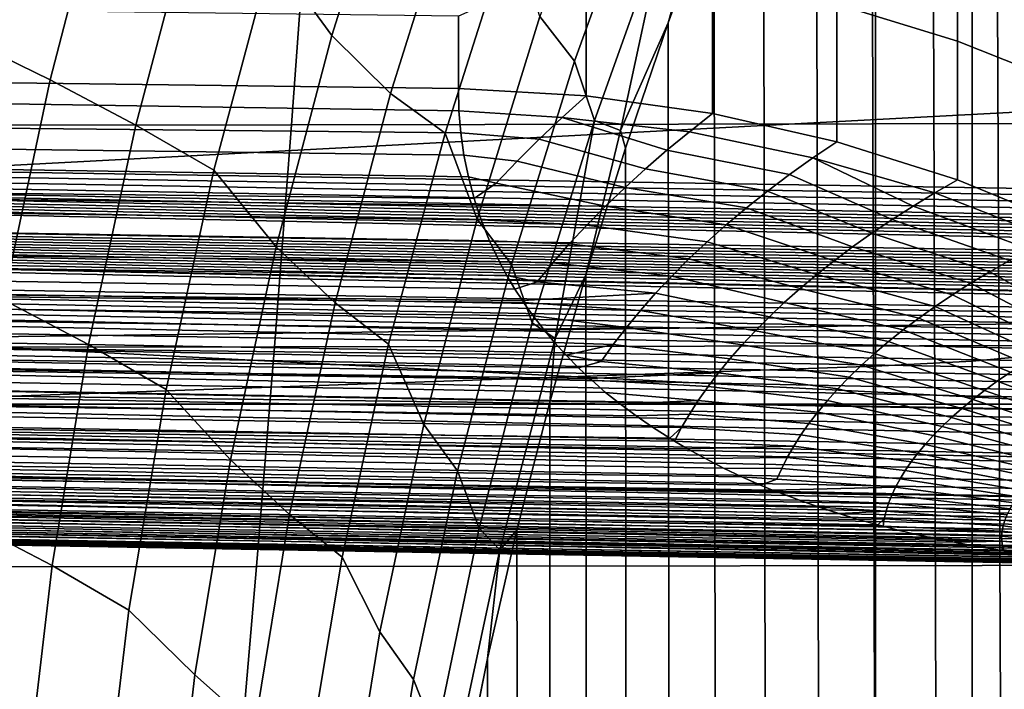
# Model space of a CAD drawing. Header units: metres. Extents: x -23 to 242, y -40 to 23.
# Tile 224 of 450: x 70.94 to 72.347, y -7.531 to -6.575. Entities that reach past the tile are written whole.
import ezdxf

# ---------------------------------------------------------------- set-up
doc = ezdxf.new("R2010")
doc.units = ezdxf.units.M
doc.layers.add('solid_10171013', color=7, linetype='CONTINUOUS')

msp = doc.modelspace()

# ---------------------------------------------------------------- linework, layer by layer
at = {"layer": 'solid_10171013'}
for points in [[(74.809364, -6.416335, 94.294312), (60.5, -6.625322, 95.425896), (60.5, -4.046497, 89.350563), (75.469177, -4.287014, 89.248466)], [(72.428658, -5.356761, 118.916313), (72.332764, -5.529592, 118.866302), (72.43129, -29.29351, 175.319916)], [(72.242271, -5.702827, 118.815033), (72.325623, -29.474974, 175.242889), (72.43129, -29.29351, 175.319916), (72.332764, -5.529592, 118.866302)], [(79.305382, -7.471393, 77.894066), (61.950001, -6.585158, 77.562286), (61.950001, -5.586513, 77.244003), (79.329102, -6.489503, 77.529266)], [(72.156136, -5.878602, 118.762047), (72.226669, -29.657143, 175.165558), (72.325623, -29.474974, 175.242889), (72.242271, -5.702827, 118.815033)], [(72.07769, -6.04959, 118.709389), (72.13414, -29.840353, 175.087799), (72.226669, -29.657143, 175.165558), (72.156136, -5.878602, 118.762047)], [(76.003716, -6.5142, 80.529427), (76.01281, -6.060175, 80.368004), (64.862846, -6.165939, 79.37455), (64.862846, -7.104184, 79.711151)], [(72.002632, -6.224689, 118.654114), (72.047333, -30.025942, 175.009018), (72.13414, -29.840353, 175.087799), (72.07769, -6.04959, 118.709389)], [(73.676163, -6.108139, 279.105164), (69.692482, -6.108152, 278.390656), (69.708702, -7.124225, 278.281372), (73.692307, -7.124111, 278.995392)], [(71.385979, -6.597819, 117.143143), (71.479599, -6.300258, 117.25705), (71.398239, -6.174617, 117.108788), (71.300385, -6.480409, 116.994957)], [(72.300522, -6.212025, 113.487808), (72.436012, -6.201309, 113.458504), (72.436012, -7.050308, 113.123489), (72.300522, -7.062491, 113.152214)], [(72.300522, -7.062491, 113.152214), (72.162735, -7.069723, 113.169266), (72.162735, -6.218386, 113.505211), (72.300522, -6.212025, 113.487808)], [(72.162735, -6.218386, 113.505211), (72.162735, -7.069723, 113.169266), (63.103245, -7.384468, 113.896721), (63.103245, -6.450742, 114.264122)], [(71.932076, -6.401572, 118.596848), (71.965866, -30.214815, 174.928848), (72.047333, -30.025942, 175.009018), (72.002632, -6.224689, 118.654114)], [(71.064438, -6.349083, 116.683159), (70.930832, -6.282503, 116.541405), (70.850647, -6.596147, 116.429604), (70.983345, -6.660784, 116.569809)], [(71.68306, -6.570787, 117.776405), (71.732574, -6.63454, 117.969116), (71.835876, -6.34929, 118.089958), (71.785721, -6.286543, 117.893661)], [(71.46946, -6.680286, 117.311127), (71.562363, -6.385243, 117.426964), (71.479599, -6.300258, 117.25705), (71.385979, -6.597819, 117.143143)], [(72.279816, -6.605581, 101.325874), (72.279816, -6.383723, 101.694023), (72.107269, -6.332868, 101.661163), (72.107269, -6.552766, 101.296265)], [(71.187813, -6.415151, 116.834564), (71.064438, -6.349083, 116.683159), (70.983345, -6.660784, 116.569809), (71.105728, -6.725554, 116.719353)], [(71.835876, -6.34929, 118.089958), (71.732574, -6.63454, 117.969116), (71.760971, -6.718822, 118.155937), (71.862617, -6.434808, 118.279289)], [(71.46946, -6.680286, 117.311127), (71.547569, -6.737264, 117.49511), (71.642258, -6.440529, 117.614487), (71.562363, -6.385243, 117.426964)], [(72.446114, -6.671922, 101.363075), (72.446114, -6.447603, 101.735306), (72.279816, -6.383723, 101.694023), (72.279816, -6.605581, 101.325874)], [(68.546883, -6.728183, 250.889313), (68.570404, -6.408864, 250.755722), (71.351379, -6.405336, 251.329834), (71.328163, -6.725116, 251.461563)], [(71.328163, -6.725116, 251.461563), (71.351379, -6.405336, 251.329834), (74.114647, -6.400416, 251.900055), (74.091881, -6.720509, 252.029938)], [(71.866295, -6.579558, 118.537949), (71.890129, -30.406134, 174.847641), (71.965866, -30.214815, 174.928848), (71.932076, -6.401572, 118.596848)], [(71.90477, -6.441947, 118.505051), (71.866295, -6.579558, 118.537949), (71.932076, -6.401572, 118.596848)], [(74.809364, -6.416335, 94.294312), (74.807503, -6.425403, 94.315758), (60.5, -6.625322, 95.425896)], [(74.807503, -6.425403, 94.315758), (74.807503, -6.855207, 95.328316), (60.5, -6.625322, 95.425896)], [(71.300385, -6.480409, 116.994957), (71.187813, -6.415151, 116.834564), (71.105728, -6.725554, 116.719353), (71.217224, -6.790161, 116.877563)], [(71.566902, -6.570044, 101.08773), (60.5, -6.433072, 100.931976), (60.5, -6.532781, 100.72757), (71.566902, -6.673475, 100.881805)], [(71.642258, -6.440529, 117.614487), (71.547569, -6.737264, 117.49511), (71.593445, -6.859814, 117.657272), (71.68306, -6.570787, 117.776405)], [(71.862617, -6.434808, 118.279289), (71.760971, -6.718822, 118.155937), (71.798225, -6.733369, 118.375107)], [(71.862617, -6.434808, 118.279289), (71.798225, -6.733369, 118.375107), (71.866295, -6.579558, 118.537949), (71.90477, -6.441947, 118.505051)], [(71.306404, -6.899218, 117.026215), (71.385979, -6.597819, 117.143143), (71.300385, -6.480409, 116.994957), (71.217224, -6.790161, 116.877563)], [(71.749222, -6.683863, 100.886803), (71.749222, -6.489364, 101.260719), (71.566902, -6.570044, 101.08773), (71.566902, -6.673475, 100.881805)], [(71.749222, -6.489364, 101.260719), (71.749222, -6.683863, 100.886803), (71.929909, -6.709232, 100.899002), (71.929909, -6.513918, 101.274483)], [(76.115143, -6.712284, 80.619919), (76.003716, -6.5142, 80.529427), (64.862846, -7.104184, 79.711151), (75.994591, -6.963645, 80.703056)], [(71.929909, -6.513918, 101.274483), (71.929909, -6.709232, 100.899002), (72.107269, -6.749367, 100.918304), (72.107269, -6.552766, 101.296265)], [(71.567528, -6.705261, 100.814796), (60.5, -6.532781, 100.72757), (60.5, -6.625273, 100.519798), (71.570068, -6.736897, 100.746216)], [(71.567528, -6.705261, 100.814796), (71.566902, -6.673475, 100.881805), (60.5, -6.532781, 100.72757)], [(72.107269, -6.552766, 101.296265), (72.107269, -6.749367, 100.918304), (72.279816, -6.803934, 100.94455), (72.279816, -6.605581, 101.325874)], [(71.593445, -6.859814, 117.657272), (71.642342, -6.924751, 117.846733), (71.732574, -6.63454, 117.969116), (71.68306, -6.570787, 117.776405)], [(71.798225, -6.733369, 118.375107), (71.805237, -6.758726, 118.477325), (71.866295, -6.579558, 118.537949)], [(71.805237, -6.758726, 118.477325), (71.820183, -30.599785, 174.765427), (71.890129, -30.406134, 174.847641), (71.866295, -6.579558, 118.537949)], [(79.281624, -8.432868, 78.309639), (61.950001, -7.566603, 77.932579), (61.950001, -6.585158, 77.562286), (79.305382, -7.471393, 77.894066)], [(70.983345, -6.660784, 116.569809), (70.850647, -6.596147, 116.429604), (70.785004, -6.9122, 116.313293), (70.916916, -6.975121, 116.452286)], [(71.390457, -6.979274, 117.192657), (71.46946, -6.680286, 117.311127), (71.385979, -6.597819, 117.143143), (71.306404, -6.899218, 117.026215)], [(72.279816, -6.605581, 101.325874), (72.279816, -6.803934, 100.94455), (72.446114, -6.872476, 100.977516), (72.446114, -6.671922, 101.363075)], [(71.58094, -6.799533, 100.604309), (60.5, -6.625273, 100.519798), (60.5, -6.710573, 100.308678), (71.589256, -6.830439, 100.530952)], [(71.574539, -6.768336, 100.676056), (71.570068, -6.736897, 100.746216), (60.5, -6.625273, 100.519798)], [(71.58094, -6.799533, 100.604309), (71.574539, -6.768336, 100.676056), (60.5, -6.625273, 100.519798)], [(74.654144, -6.941367, 95.548729), (60.5, -6.710696, 95.637291), (60.5, -6.625322, 95.425896), (74.672722, -6.936352, 95.534805)], [(74.690208, -6.931258, 95.520821), (74.672722, -6.936352, 95.534805), (60.5, -6.625322, 95.425896)], [(74.706543, -6.926085, 95.506775), (74.690208, -6.931258, 95.520821), (60.5, -6.625322, 95.425896)], [(74.721748, -6.920827, 95.492653), (74.706543, -6.926085, 95.506775), (60.5, -6.625322, 95.425896)], [(74.735802, -6.915486, 95.478477), (74.721748, -6.920827, 95.492653), (60.5, -6.625322, 95.425896)], [(74.748642, -6.910081, 95.464279), (74.735802, -6.915486, 95.478477), (60.5, -6.625322, 95.425896)], [(74.760208, -6.904608, 95.450073), (74.748642, -6.910081, 95.464279), (60.5, -6.625322, 95.425896)], [(74.770554, -6.899058, 95.435822), (74.760208, -6.904608, 95.450073), (60.5, -6.625322, 95.425896)], [(74.787354, -6.887905, 95.407639), (74.770554, -6.899058, 95.435822), (60.5, -6.625322, 95.425896)], [(74.798866, -6.876718, 95.379967), (74.787354, -6.887905, 95.407639), (60.5, -6.625322, 95.425896)], [(74.805588, -6.865812, 95.353523), (74.798866, -6.876718, 95.379967), (60.5, -6.625322, 95.425896)], [(74.807503, -6.855207, 95.328316), (74.805588, -6.865812, 95.353523), (60.5, -6.625322, 95.425896)], [(71.732574, -6.63454, 117.969116), (71.642342, -6.924751, 117.846733), (71.672173, -7.007789, 118.031418), (71.760971, -6.718822, 118.155937)], [(71.105728, -6.725554, 116.719353), (70.983345, -6.660784, 116.569809), (70.916916, -6.975121, 116.452286), (71.038445, -7.038823, 116.600304)], [(71.390457, -6.979274, 117.192657), (71.467003, -7.038217, 117.373428), (71.547569, -6.737264, 117.49511), (71.46946, -6.680286, 117.311127)], [(71.714775, -6.714746, 100.813324), (71.749222, -6.683863, 100.886803), (71.566902, -6.673475, 100.881805), (71.567528, -6.705261, 100.814796)], [(71.896599, -6.735263, 100.828613), (71.929909, -6.709232, 100.899002), (71.749222, -6.683863, 100.886803), (71.714775, -6.714746, 100.813324)], [(71.681847, -6.745841, 100.738609), (71.714775, -6.714746, 100.813324), (71.567528, -6.705261, 100.814796), (71.570068, -6.736897, 100.746216)], [(72.072906, -6.772573, 100.845421), (72.107269, -6.749367, 100.918304), (71.929909, -6.709232, 100.899002), (71.896599, -6.735263, 100.828613)], [(71.611252, -6.890972, 100.379959), (60.5, -6.710573, 100.308678), (60.5, -6.78837, 100.094971), (71.625168, -6.920633, 100.301979)], [(71.592216, -6.839983, 100.50782), (71.589256, -6.830439, 100.530952), (60.5, -6.710573, 100.308678)], [(71.59935, -6.860927, 100.456192), (71.592216, -6.839983, 100.50782), (60.5, -6.710573, 100.308678)], [(71.611252, -6.890972, 100.379959), (71.59935, -6.860927, 100.456192), (60.5, -6.710573, 100.308678)], [(74.275642, -7.016724, 95.775269), (60.5, -6.788481, 95.850998), (60.5, -6.710696, 95.637291), (74.303185, -7.009531, 95.752998)], [(74.325356, -7.004094, 95.736252), (74.303185, -7.009531, 95.752998), (60.5, -6.710696, 95.637291)], [(74.33033, -7.002932, 95.732674), (74.325356, -7.004094, 95.736252), (60.5, -6.710696, 95.637291)], [(74.35717, -6.997088, 95.714706), (74.33033, -7.002932, 95.732674), (60.5, -6.710696, 95.637291)], [(74.383698, -6.992006, 95.699036), (74.35717, -6.997088, 95.714706), (60.5, -6.710696, 95.637291)], [(74.409897, -6.987688, 95.685631), (74.383698, -6.992006, 95.699036), (60.5, -6.710696, 95.637291)], [(74.439095, -6.98333, 95.672043), (74.409897, -6.987688, 95.685631), (60.5, -6.710696, 95.637291)], [(74.467232, -6.978914, 95.65844), (74.439095, -6.98333, 95.672043), (60.5, -6.710696, 95.637291)], [(74.494308, -6.97444, 95.644821), (74.467232, -6.978914, 95.65844), (60.5, -6.710696, 95.637291)], [(74.520317, -6.96991, 95.631187), (74.494308, -6.97444, 95.644821), (60.5, -6.710696, 95.637291)], [(74.545265, -6.965322, 95.617546), (74.520317, -6.96991, 95.631187), (60.5, -6.710696, 95.637291)], [(74.569153, -6.960671, 95.603874), (74.545265, -6.965322, 95.617546), (60.5, -6.710696, 95.637291)], [(74.591995, -6.95595, 95.590157), (74.569153, -6.960671, 95.603874), (60.5, -6.710696, 95.637291)], [(74.613785, -6.951163, 95.576401), (74.591995, -6.95595, 95.590157), (60.5, -6.710696, 95.637291)], [(74.634506, -6.946305, 95.562599), (74.613785, -6.951163, 95.576401), (60.5, -6.710696, 95.637291)], [(74.654144, -6.941367, 95.548729), (74.634506, -6.946305, 95.562599), (60.5, -6.710696, 95.637291)], [(71.303764, -7.041927, 251.599991), (71.328163, -6.725116, 251.461563), (74.091881, -6.720509, 252.029938), (74.067947, -7.037704, 252.166504)], [(71.760971, -6.718822, 118.155937), (71.672173, -7.007789, 118.031418), (71.705063, -7.030252, 118.244278)], [(71.833984, -6.788022, 100.684319), (71.864616, -6.761536, 100.757034), (71.714775, -6.714746, 100.813324), (71.681847, -6.745841, 100.738609)], [(71.760971, -6.718822, 118.155937), (71.705063, -7.030252, 118.244278), (71.748856, -6.939196, 118.414864), (71.798225, -6.733369, 118.375107)], [(71.864616, -6.761536, 100.757034), (71.896599, -6.735263, 100.828613), (71.714775, -6.714746, 100.813324)], [(68.522179, -7.044466, 251.029633), (68.546883, -6.728183, 250.889313), (71.328163, -6.725116, 251.461563), (71.303764, -7.041927, 251.599991)], [(71.217224, -6.790161, 116.877563), (71.105728, -6.725554, 116.719353), (71.038445, -7.038823, 116.600304), (71.149017, -7.103014, 116.756683)], [(71.547569, -6.737264, 117.49511), (71.467003, -7.038217, 117.373428), (71.517197, -7.15283, 117.536324), (71.593445, -6.859814, 117.657272)], [(71.650429, -6.777114, 100.662727), (71.681847, -6.745841, 100.738609), (71.570068, -6.736897, 100.746216), (71.574539, -6.768336, 100.676056)], [(71.798225, -6.733369, 118.375107), (71.748856, -6.939196, 118.414864), (71.805237, -6.758726, 118.477325)], [(72.039909, -6.796074, 100.771202), (72.072906, -6.772573, 100.845421), (71.896599, -6.735263, 100.828613), (71.864616, -6.761536, 100.757034)], [(71.804718, -6.814685, 100.610512), (71.833984, -6.788022, 100.684319), (71.681847, -6.745841, 100.738609), (71.650429, -6.777114, 100.662727)], [(72.247421, -6.822527, 100.874893), (72.279816, -6.803934, 100.94455), (72.107269, -6.749367, 100.918304), (72.072906, -6.772573, 100.845421)], [(71.748856, -6.939196, 118.414864), (71.75605, -30.795769, 174.682236), (71.820183, -30.599785, 174.765427), (71.805237, -6.758726, 118.477325)], [(72.008293, -6.819837, 100.695717), (72.039909, -6.796074, 100.771202), (71.864616, -6.761536, 100.757034), (71.833984, -6.788022, 100.684319)], [(71.620552, -6.808529, 100.585724), (71.650429, -6.777114, 100.662727), (71.574539, -6.768336, 100.676056), (71.58094, -6.799533, 100.604309)], [(71.776817, -6.841488, 100.53566), (71.804718, -6.814685, 100.610512), (71.650429, -6.777114, 100.662727), (71.620552, -6.808529, 100.585724)], [(72.186203, -6.860563, 100.731873), (72.216209, -6.841412, 100.803986), (72.072906, -6.772573, 100.845421), (72.039909, -6.796074, 100.771202)], [(72.216209, -6.841412, 100.803986), (72.247421, -6.822527, 100.874893), (72.072906, -6.772573, 100.845421)], [(71.647232, -6.959659, 100.194817), (60.5, -6.78837, 100.094971), (60.5, -6.858637, 99.87867), (71.658028, -6.976233, 100.147568)], [(71.635674, -6.940217, 100.248886), (71.625168, -6.920633, 100.301979), (60.5, -6.78837, 100.094971)], [(71.647232, -6.959659, 100.194817), (71.635674, -6.940217, 100.248886), (60.5, -6.78837, 100.094971)], [(74.035774, -7.090316, 96.016678), (60.5, -6.858678, 96.067032), (60.5, -6.788481, 95.850998), (74.06636, -7.080494, 95.982697)], [(74.099777, -7.069784, 95.946335), (74.06636, -7.080494, 95.982697), (60.5, -6.788481, 95.850998)], [(74.13063, -7.059976, 95.913628), (74.099777, -7.069784, 95.946335), (60.5, -6.788481, 95.850998)], [(74.16082, -7.050505, 95.882561), (74.13063, -7.059976, 95.913628), (60.5, -6.788481, 95.850998)], [(74.190323, -7.041402, 95.853142), (74.16082, -7.050505, 95.882561), (60.5, -6.788481, 95.850998)], [(74.219299, -7.032721, 95.825455), (74.190323, -7.041402, 95.853142), (60.5, -6.788481, 95.850998)], [(74.247696, -7.024466, 95.799431), (74.219299, -7.032721, 95.825455), (60.5, -6.788481, 95.850998)], [(74.275642, -7.016724, 95.775269), (74.247696, -7.024466, 95.799431), (60.5, -6.788481, 95.850998)], [(71.241135, -7.203644, 116.906342), (71.306404, -6.899218, 117.026215), (71.217224, -6.790161, 116.877563), (71.149017, -7.103014, 116.756683)], [(71.978088, -6.843825, 100.619019), (72.008293, -6.819837, 100.695717), (71.833984, -6.788022, 100.684319), (71.804718, -6.814685, 100.610512)], [(71.620552, -6.808529, 100.585724), (71.58094, -6.799533, 100.604309), (71.589256, -6.830439, 100.530952)], [(72.157417, -6.879948, 100.658623), (72.186203, -6.860563, 100.731873), (72.039909, -6.796074, 100.771202), (72.008293, -6.819837, 100.695717)], [(72.414268, -6.887712, 100.907082), (72.446114, -6.872476, 100.977516), (72.279816, -6.803934, 100.94455), (72.247421, -6.822527, 100.874893)], [(71.776817, -6.841488, 100.53566), (71.620552, -6.808529, 100.585724), (71.589256, -6.830439, 100.530952), (71.592216, -6.839983, 100.50782)], [(71.949295, -6.867994, 100.541168), (71.978088, -6.843825, 100.619019), (71.804718, -6.814685, 100.610512), (71.776817, -6.841488, 100.53566)], [(72.12986, -6.899529, 100.584274), (72.157417, -6.879948, 100.658623), (72.008293, -6.819837, 100.695717), (71.978088, -6.843825, 100.619019)], [(72.38356, -6.903255, 100.835342), (72.414268, -6.887712, 100.907082), (72.247421, -6.822527, 100.874893), (72.216209, -6.841412, 100.803986)], [(71.750298, -6.868388, 100.459824), (71.776817, -6.841488, 100.53566), (71.592216, -6.839983, 100.50782), (71.59935, -6.860927, 100.456192)], [(71.921936, -6.892295, 100.462227), (71.949295, -6.867994, 100.541168), (71.776817, -6.841488, 100.53566), (71.750298, -6.868388, 100.459824)], [(72.103561, -6.919265, 100.508888), (72.12986, -6.899529, 100.584274), (71.978088, -6.843825, 100.619019), (71.949295, -6.867994, 100.541168)], [(72.354012, -6.919078, 100.76236), (72.38356, -6.903255, 100.835342), (72.216209, -6.841412, 100.803986), (72.186203, -6.860563, 100.731873)], [(71.703979, -7.035818, 99.967789), (60.5, -6.858637, 99.87867), (60.5, -6.921401, 99.659782), (71.720695, -7.054233, 99.908638)], [(71.659897, -6.978966, 100.139671), (71.658028, -6.976233, 100.147568), (60.5, -6.858637, 99.87867)], [(71.673592, -6.99813, 100.083405), (71.659897, -6.978966, 100.139671), (60.5, -6.858637, 99.87867)], [(71.688278, -7.017099, 100.026077), (71.673592, -6.99813, 100.083405), (60.5, -6.858637, 99.87867)], [(71.703979, -7.035818, 99.967789), (71.688278, -7.017099, 100.026077), (60.5, -6.858637, 99.87867)], [(73.826469, -7.156158, 96.263596), (60.5, -6.921353, 96.285652), (60.5, -6.858678, 96.067032), (73.860344, -7.145813, 96.22226)], [(73.8974, -7.134326, 96.177582), (73.860344, -7.145813, 96.22226), (60.5, -6.858678, 96.067032)], [(73.933411, -7.123012, 96.134743), (73.8974, -7.134326, 96.177582), (60.5, -6.858678, 96.067032)], [(73.968437, -7.111894, 96.093681), (73.933411, -7.123012, 96.134743), (60.5, -6.858678, 96.067032)], [(74.002571, -7.100983, 96.054321), (73.968437, -7.111894, 96.093681), (60.5, -6.858678, 96.067032)], [(74.035774, -7.090316, 96.016678), (74.002571, -7.100983, 96.054321), (60.5, -6.858678, 96.067032)], [(71.517197, -7.15283, 117.536324), (71.565544, -7.219122, 117.722862), (71.642342, -6.924751, 117.846733), (71.593445, -6.859814, 117.657272)], [(71.725159, -6.895339, 100.383041), (71.750298, -6.868388, 100.459824), (71.59935, -6.860927, 100.456192), (71.611252, -6.890972, 100.379959)], [(72.325638, -6.93515, 100.688194), (72.354012, -6.919078, 100.76236), (72.186203, -6.860563, 100.731873), (72.157417, -6.879948, 100.658623)], [(71.896004, -6.916681, 100.38224), (71.921936, -6.892295, 100.462227), (71.750298, -6.868388, 100.459824), (71.725159, -6.895339, 100.383041)], [(72.078514, -6.939115, 100.43251), (72.103561, -6.919265, 100.508888), (71.949295, -6.867994, 100.541168), (71.921936, -6.892295, 100.462227)], [(71.701408, -6.922316, 100.305367), (71.725159, -6.895339, 100.383041), (71.611252, -6.890972, 100.379959), (71.625168, -6.920633, 100.301979)], [(72.29847, -6.951433, 100.6129), (72.325638, -6.93515, 100.688194), (72.157417, -6.879948, 100.658623), (72.12986, -6.899529, 100.584274)], [(71.325638, -7.281396, 117.071632), (71.390457, -6.979274, 117.192657), (71.306404, -6.899218, 117.026215), (71.241135, -7.203644, 116.906342)], [(71.871513, -6.941128, 100.301262), (71.896004, -6.916681, 100.38224), (71.725159, -6.895339, 100.383041), (71.701408, -6.922316, 100.305367)], [(72.054726, -6.959052, 100.355186), (72.078514, -6.939115, 100.43251), (71.921936, -6.892295, 100.462227), (71.896004, -6.916681, 100.38224)], [(72.272514, -6.967884, 100.536522), (72.29847, -6.951433, 100.6129), (72.12986, -6.899529, 100.584274), (72.103561, -6.919265, 100.508888)], [(72.032204, -6.979055, 100.276962), (72.054726, -6.959052, 100.355186), (71.896004, -6.916681, 100.38224), (71.871513, -6.941128, 100.301262)], [(72.24778, -6.984465, 100.459114), (72.272514, -6.967884, 100.536522), (72.103561, -6.919265, 100.508888), (72.078514, -6.939115, 100.43251)], [(72.466721, -7.014244, 100.663475), (72.492249, -7.001818, 100.736412), (72.354012, -6.919078, 100.76236), (72.325638, -6.93515, 100.688194)], [(73.658127, -7.204872, 96.475121), (60.5, -6.97644, 96.506599), (60.5, -6.921353, 96.285652), (73.701012, -7.192932, 96.420341)], [(73.742622, -7.181027, 96.367752), (73.701012, -7.192932, 96.420341), (60.5, -6.921353, 96.285652)], [(73.783005, -7.169191, 96.317284), (73.742622, -7.181027, 96.367752), (60.5, -6.921353, 96.285652)], [(73.822258, -7.157435, 96.268776), (73.783005, -7.169191, 96.317284), (60.5, -6.921353, 96.285652)], [(73.826469, -7.156158, 96.263596), (73.822258, -7.157435, 96.268776), (60.5, -6.921353, 96.285652)], [(71.777008, -7.107168, 99.726997), (60.5, -6.921401, 99.659782), (60.5, -6.976433, 99.43911), (71.798058, -7.124037, 99.664894)], [(71.738434, -7.072293, 99.848724), (71.720695, -7.054233, 99.908638), (60.5, -6.921401, 99.659782)], [(71.754349, -7.087358, 99.797173), (71.738434, -7.072293, 99.848724), (60.5, -6.921401, 99.659782)], [(71.757202, -7.089952, 99.788139), (71.754349, -7.087358, 99.797173), (60.5, -6.921401, 99.659782)], [(71.777008, -7.107168, 99.726997), (71.757202, -7.089952, 99.788139), (60.5, -6.921401, 99.659782)], [(71.642342, -6.924751, 117.846733), (71.565544, -7.219122, 117.722862), (71.596573, -7.300923, 117.905777), (71.672173, -7.007789, 118.031418)], [(71.679031, -6.949295, 100.22683), (71.701408, -6.922316, 100.305367), (71.625168, -6.920633, 100.301979), (71.635674, -6.940217, 100.248886)], [(71.848457, -6.965607, 100.219353), (71.871513, -6.941128, 100.301262), (71.701408, -6.922316, 100.305367), (71.679031, -6.949295, 100.22683)], [(71.679031, -6.949295, 100.22683), (71.635674, -6.940217, 100.248886), (71.647232, -6.959659, 100.194817)], [(71.697159, -7.12098, 118.350578), (71.697746, -30.99412, 174.598053), (71.75605, -30.795769, 174.682236), (71.748856, -6.939196, 118.414864)], [(71.705063, -7.030252, 118.244278), (71.697159, -7.12098, 118.350578), (71.748856, -6.939196, 118.414864)], [(72.010941, -6.999098, 100.197884), (72.032204, -6.979055, 100.276962), (71.871513, -6.941128, 100.301262), (71.848457, -6.965607, 100.219353)], [(72.224266, -7.001151, 100.380737), (72.24778, -6.984465, 100.459114), (72.078514, -6.939115, 100.43251), (72.054726, -6.959052, 100.355186)], [(72.442261, -7.026835, 100.589508), (72.466721, -7.014244, 100.663475), (72.325638, -6.93515, 100.688194), (72.29847, -6.951433, 100.6129)], [(71.848457, -6.965607, 100.219353), (71.679031, -6.949295, 100.22683), (71.647232, -6.959659, 100.194817), (71.658028, -6.976233, 100.147568)], [(72.201996, -7.01792, 100.30143), (72.224266, -7.001151, 100.380737), (72.054726, -6.959052, 100.355186), (72.032204, -6.979055, 100.276962)], [(72.418884, -7.039557, 100.514565), (72.442261, -7.026835, 100.589508), (72.29847, -6.951433, 100.6129), (72.272514, -6.967884, 100.536522)], [(71.844109, -7.156874, 99.536797), (60.5, -6.976433, 99.43911), (60.5, -7.023705, 99.216652), (71.868652, -7.172544, 99.471764)], [(71.820503, -7.140658, 99.601334), (71.798058, -7.124037, 99.664894), (60.5, -6.976433, 99.43911)], [(71.844109, -7.156874, 99.536797), (71.820503, -7.140658, 99.601334), (60.5, -6.976433, 99.43911)], [(73.472977, -7.252173, 96.717911), (60.5, -7.023737, 96.72905), (60.5, -6.97644, 96.506599), (73.521416, -7.240497, 96.653412)], [(73.568375, -7.228699, 96.591568), (73.521416, -7.240497, 96.653412), (60.5, -6.97644, 96.506599)], [(73.593643, -7.222153, 96.558533), (73.568375, -7.228699, 96.591568), (60.5, -6.97644, 96.506599)], [(73.613953, -7.216798, 96.53212), (73.593643, -7.222153, 96.558533), (60.5, -6.97644, 96.506599)], [(73.658127, -7.204872, 96.475121), (73.613953, -7.216798, 96.53212), (60.5, -6.97644, 96.506599)], [(75.985504, -7.408175, 80.888779), (75.994591, -6.963645, 80.703056), (64.862846, -7.104184, 79.711151), (64.862846, -8.023236, 80.097092)], [(71.038445, -7.038823, 116.600304), (70.916916, -6.975121, 116.452286), (70.865349, -7.291259, 116.330696), (70.986183, -7.354102, 116.477539)], [(71.826828, -6.990088, 100.136536), (71.848457, -6.965607, 100.219353), (71.658028, -6.976233, 100.147568), (71.659897, -6.978966, 100.139671)], [(71.990929, -7.01915, 100.117981), (72.010941, -6.999098, 100.197884), (71.848457, -6.965607, 100.219353), (71.826828, -6.990088, 100.136536)], [(72.396606, -7.052386, 100.438698), (72.418884, -7.039557, 100.514565), (72.272514, -6.967884, 100.536522), (72.24778, -6.984465, 100.459114)], [(71.325638, -7.281396, 117.071632), (71.400864, -7.342549, 117.249519), (71.467003, -7.038217, 117.373428), (71.390457, -6.979274, 117.192657)], [(71.806618, -7.014536, 100.052879), (71.826828, -6.990088, 100.136536), (71.659897, -6.978966, 100.139671), (71.673592, -6.99813, 100.083405)], [(71.972168, -7.039178, 100.0373), (71.990929, -7.01915, 100.117981), (71.826828, -6.990088, 100.136536), (71.806618, -7.014536, 100.052879)], [(72.180946, -7.034743, 100.221237), (72.201996, -7.01792, 100.30143), (72.032204, -6.979055, 100.276962), (72.010941, -6.999098, 100.197884)], [(72.37542, -7.065304, 100.361946), (72.396606, -7.052386, 100.438698), (72.24778, -6.984465, 100.459114), (72.224266, -7.001151, 100.380737)], [(71.806618, -7.014536, 100.052879), (71.673592, -6.99813, 100.083405), (71.688278, -7.017099, 100.026077)], [(72.161125, -7.051589, 100.140205), (72.180946, -7.034743, 100.221237), (72.010941, -6.999098, 100.197884), (71.990929, -7.01915, 100.117981)], [(72.355331, -7.078286, 100.284348), (72.37542, -7.065304, 100.361946), (72.224266, -7.001151, 100.380737), (72.201996, -7.01792, 100.30143)], [(71.596573, -7.300923, 117.905777), (71.625687, -7.331747, 118.11261), (71.705063, -7.030252, 118.244278), (71.672173, -7.007789, 118.031418)], [(71.787819, -7.038913, 99.968399), (71.806618, -7.014536, 100.052879), (71.688278, -7.017099, 100.026077), (71.703979, -7.035818, 99.967789)], [(71.954643, -7.059154, 99.955872), (71.972168, -7.039178, 100.0373), (71.806618, -7.014536, 100.052879), (71.787819, -7.038913, 99.968399)], [(72.336334, -7.091306, 100.20594), (72.355331, -7.078286, 100.284348), (72.201996, -7.01792, 100.30143), (72.180946, -7.034743, 100.221237)], [(71.945526, -7.215153, 99.278618), (60.5, -7.023705, 99.216652), (60.5, -7.063246, 98.992409), (71.971596, -7.227652, 99.216331)], [(71.875496, -7.176719, 99.453949), (71.868652, -7.172544, 99.471764), (60.5, -7.023705, 99.216652)], [(71.89389, -7.187546, 99.406723), (71.875496, -7.176719, 99.453949), (60.5, -7.023705, 99.216652)], [(71.919594, -7.201777, 99.342171), (71.89389, -7.187546, 99.406723), (60.5, -7.023705, 99.216652)], [(71.945526, -7.215153, 99.278618), (71.919594, -7.201777, 99.342171), (60.5, -7.023705, 99.216652)], [(73.318336, -7.285837, 96.928268), (60.5, -7.063217, 96.953026), (60.5, -7.023737, 96.72905), (73.345131, -7.280411, 96.891319)], [(73.366356, -7.275987, 96.86219), (73.345131, -7.280411, 96.891319), (60.5, -7.023737, 96.72905)], [(73.371506, -7.274897, 96.855133), (73.366356, -7.275987, 96.86219), (60.5, -7.023737, 96.72905)], [(73.423012, -7.263663, 96.785126), (73.371506, -7.274897, 96.855133), (60.5, -7.023737, 96.72905)], [(73.472977, -7.252173, 96.717911), (73.423012, -7.263663, 96.785126), (60.5, -7.023737, 96.72905)], [(71.705063, -7.030252, 118.244278), (71.625687, -7.331747, 118.11261), (71.650276, -7.303789, 118.284599), (71.697159, -7.12098, 118.350578)], [(72.142525, -7.068424, 100.058357), (72.161125, -7.051589, 100.140205), (71.990929, -7.01915, 100.117981), (71.972168, -7.039178, 100.0373)], [(68.4963, -7.357533, 251.17662), (68.522179, -7.044466, 251.029633), (71.303764, -7.041927, 251.599991), (71.278198, -7.355595, 251.745087)], [(71.149017, -7.103014, 116.756683), (71.038445, -7.038823, 116.600304), (70.986183, -7.354102, 116.477539), (71.096008, -7.418086, 116.632431)], [(71.278198, -7.355595, 251.745087), (71.303764, -7.041927, 251.599991), (74.067947, -7.037704, 252.166504), (74.042839, -7.351829, 252.309723)], [(71.467003, -7.038217, 117.373428), (71.400864, -7.342549, 117.249519), (71.454605, -7.449057, 117.413643), (71.517197, -7.15283, 117.536324)], [(71.787819, -7.038913, 99.968399), (71.703979, -7.035818, 99.967789), (71.720695, -7.054233, 99.908638)], [(71.770409, -7.06319, 99.883156), (71.787819, -7.038913, 99.968399), (71.720695, -7.054233, 99.908638)], [(71.938354, -7.079059, 99.873741), (71.954643, -7.059154, 99.955872), (71.787819, -7.038913, 99.968399), (71.770409, -7.06319, 99.883156)], [(72.12513, -7.085223, 99.975754), (72.142525, -7.068424, 100.058357), (71.972168, -7.039178, 100.0373), (71.954643, -7.059154, 99.955872)], [(72.31842, -7.104334, 100.126762), (72.336334, -7.091306, 100.20594), (72.180946, -7.034743, 100.221237), (72.161125, -7.051589, 100.140205)], [(71.770409, -7.06319, 99.883156), (71.720695, -7.054233, 99.908638), (71.738434, -7.072293, 99.848724)], [(72.10894, -7.101966, 99.892418), (72.12513, -7.085223, 99.975754), (71.954643, -7.059154, 99.955872), (71.938354, -7.079059, 99.873741)], [(72.30159, -7.117344, 100.046852), (72.31842, -7.104334, 100.126762), (72.161125, -7.051589, 100.140205), (72.142525, -7.068424, 100.058357)], [(72.300522, -7.062491, 113.152214), (72.436012, -7.050308, 113.123489), (72.436012, -7.881294, 112.745995), (72.300522, -7.894913, 112.774071)], [(73.145515, -7.316435, 97.171654), (60.5, -7.094908, 97.17852), (60.5, -7.063217, 96.953026), (73.17807, -7.311274, 97.125137)], [(73.207008, -7.306442, 97.084023), (73.17807, -7.311274, 97.125137), (60.5, -7.063217, 96.953026)], [(73.235504, -7.301466, 97.043762), (73.207008, -7.306442, 97.084023), (60.5, -7.063217, 96.953026)], [(73.263542, -7.296368, 97.004425), (73.235504, -7.301466, 97.043762), (60.5, -7.063217, 96.953026)], [(73.291153, -7.291157, 96.96595), (73.263542, -7.296368, 97.004425), (60.5, -7.063217, 96.953026)], [(73.318336, -7.285837, 96.928268), (73.291153, -7.291157, 96.96595), (60.5, -7.063217, 96.953026)], [(72.053749, -7.26119, 99.031876), (60.5, -7.063246, 98.992409), (60.5, -7.094911, 98.767189), (72.081886, -7.271017, 98.971657)], [(71.998398, -7.239489, 99.154411), (71.971596, -7.227652, 99.216331), (60.5, -7.063246, 98.992409)], [(72.015594, -7.246601, 99.115654), (71.998398, -7.239489, 99.154411), (60.5, -7.063246, 98.992409)], [(72.025848, -7.250676, 99.092857), (72.015594, -7.246601, 99.115654), (60.5, -7.063246, 98.992409)], [(72.053749, -7.26119, 99.031876), (72.025848, -7.250676, 99.092857), (60.5, -7.063246, 98.992409)], [(72.162735, -7.069723, 113.169266), (72.162735, -7.902997, 112.790733), (63.103245, -8.297379, 113.48027), (63.103245, -7.384468, 113.896721)], [(71.938354, -7.079059, 99.873741), (71.770409, -7.06319, 99.883156), (71.738434, -7.072293, 99.848724), (71.754349, -7.087358, 99.797173)], [(72.285843, -7.130321, 99.966248), (72.30159, -7.117344, 100.046852), (72.142525, -7.068424, 100.058357), (72.12513, -7.085223, 99.975754)], [(72.300522, -7.894913, 112.774071), (72.162735, -7.902997, 112.790733), (72.162735, -7.069723, 113.169266), (72.300522, -7.062491, 113.152214)], [(71.923286, -7.098871, 99.790947), (71.938354, -7.079059, 99.873741), (71.754349, -7.087358, 99.797173), (71.757202, -7.089952, 99.788139)], [(72.093948, -7.118632, 99.808395), (72.10894, -7.101966, 99.892418), (71.938354, -7.079059, 99.873741), (71.923286, -7.098871, 99.790947)], [(72.271164, -7.143245, 99.884979), (72.285843, -7.130321, 99.966248), (72.12513, -7.085223, 99.975754), (72.10894, -7.101966, 99.892418)], [(72.498337, -7.1517, 100.243309), (72.516457, -7.141838, 100.322472), (72.355331, -7.078286, 100.284348), (72.336334, -7.091306, 100.20594)], [(72.994949, -7.336465, 97.391449), (60.5, -7.118693, 97.404701), (60.5, -7.094908, 97.17852), (73.026634, -7.332798, 97.344604)], [(73.057854, -7.32889, 97.298721), (73.026634, -7.332798, 97.344604), (60.5, -7.094908, 97.17852)], [(73.088615, -7.32476, 97.253799), (73.057854, -7.32889, 97.298721), (60.5, -7.094908, 97.17852)], [(73.118889, -7.32044, 97.209946), (73.088615, -7.32476, 97.253799), (60.5, -7.094908, 97.17852)], [(73.145515, -7.316435, 97.171654), (73.118889, -7.32044, 97.209946), (60.5, -7.094908, 97.17852)], [(72.165649, -7.296311, 98.797745), (60.5, -7.094911, 98.767189), (60.5, -7.118671, 98.541008), (72.17334, -7.298361, 98.782112)], [(72.110054, -7.280146, 98.91243), (72.081886, -7.271017, 98.971657), (60.5, -7.094911, 98.767189)], [(72.138039, -7.288576, 98.854385), (72.110054, -7.280146, 98.91243), (60.5, -7.094911, 98.767189)], [(72.165649, -7.296311, 98.797745), (72.138039, -7.288576, 98.854385), (60.5, -7.094911, 98.767189)], [(71.190399, -7.510267, 116.783646), (71.241135, -7.203644, 116.906342), (71.149017, -7.103014, 116.756683), (71.096008, -7.418086, 116.632431)], [(71.909431, -7.11857, 99.707512), (71.923286, -7.098871, 99.790947), (71.757202, -7.089952, 99.788139), (71.777008, -7.107168, 99.726997)], [(72.080139, -7.135198, 99.723732), (72.093948, -7.118632, 99.808395), (71.923286, -7.098871, 99.790947), (71.909431, -7.11857, 99.707512)], [(72.257553, -7.156097, 99.803085), (72.271164, -7.143245, 99.884979), (72.10894, -7.101966, 99.892418), (72.093948, -7.118632, 99.808395)], [(72.481247, -7.161566, 100.163376), (72.498337, -7.1517, 100.243309), (72.336334, -7.091306, 100.20594), (72.31842, -7.104334, 100.126762)], [(71.909431, -7.11857, 99.707512), (71.777008, -7.107168, 99.726997), (71.798058, -7.124037, 99.664894)], [(72.465195, -7.171414, 100.082703), (72.481247, -7.161566, 100.163376), (72.31842, -7.104334, 100.126762), (72.30159, -7.117344, 100.046852)], [(72.275192, -7.32122, 98.583755), (60.5, -7.118671, 98.541008), (60.5, -7.134555, 98.313858), (72.302368, -7.326145, 98.532867)], [(72.193077, -7.303394, 98.742485), (72.17334, -7.298361, 98.782112), (60.5, -7.118671, 98.541008)], [(72.220505, -7.30988, 98.688469), (72.193077, -7.303394, 98.742485), (60.5, -7.118671, 98.541008)], [(72.247894, -7.31581, 98.63559), (72.220505, -7.30988, 98.688469), (60.5, -7.118671, 98.541008)], [(72.275192, -7.32122, 98.583755), (72.247894, -7.31581, 98.63559), (60.5, -7.118671, 98.541008)], [(72.829315, -7.350609, 97.642677), (60.5, -7.134545, 97.631577), (60.5, -7.118693, 97.404701), (72.863411, -7.348421, 97.590157)], [(72.897034, -7.345886, 97.538742), (72.863411, -7.348421, 97.590157), (60.5, -7.118693, 97.404701)], [(72.930161, -7.343027, 97.488426), (72.897034, -7.345886, 97.538742), (60.5, -7.118693, 97.404701)], [(72.962799, -7.33988, 97.439362), (72.930161, -7.343027, 97.488426), (60.5, -7.118693, 97.404701)], [(72.994949, -7.336465, 97.391449), (72.962799, -7.33988, 97.439362), (60.5, -7.118693, 97.404701)], [(73.692307, -7.124111, 278.995392), (69.708702, -7.124225, 278.281372), (69.728104, -8.138087, 278.153625), (73.711601, -8.137824, 278.867004)], [(71.697159, -7.12098, 118.350578), (71.650276, -7.303789, 118.284599), (71.697746, -30.99412, 174.598053)], [(71.909431, -7.11857, 99.707512), (71.798058, -7.124037, 99.664894), (71.820503, -7.140658, 99.601334), (71.896774, -7.138131, 99.623489)], [(72.067513, -7.151638, 99.638451), (72.080139, -7.135198, 99.723732), (71.909431, -7.11857, 99.707512), (71.896774, -7.138131, 99.623489)], [(72.244995, -7.168855, 99.720604), (72.257553, -7.156097, 99.803085), (72.093948, -7.118632, 99.808395), (72.080139, -7.135198, 99.723732)], [(72.436188, -7.190987, 99.919327), (72.45018, -7.181227, 100.001343), (72.285843, -7.130321, 99.966248), (72.271164, -7.143245, 99.884979)], [(72.45018, -7.181227, 100.001343), (72.465195, -7.171414, 100.082703), (72.30159, -7.117344, 100.046852), (72.285843, -7.130321, 99.966248)], [(72.688042, -7.355395, 97.866096), (60.5, -7.142492, 97.859138), (60.5, -7.134545, 97.631577), (72.724098, -7.354858, 97.80822)], [(72.759659, -7.353856, 97.751602), (72.724098, -7.354858, 97.80822), (60.5, -7.134545, 97.631577)], [(72.794731, -7.352429, 97.696457), (72.759659, -7.353856, 97.751602), (60.5, -7.134545, 97.631577)], [(72.829315, -7.350609, 97.642677), (72.794731, -7.352429, 97.696457), (60.5, -7.134545, 97.631577)], [(72.382782, -7.33827, 98.384995), (60.5, -7.134555, 98.313858), (60.5, -7.142505, 98.086571), (72.422432, -7.342944, 98.314034)], [(72.342812, -7.332683, 98.458092), (72.302368, -7.326145, 98.532867), (60.5, -7.134555, 98.313858)], [(72.345764, -7.333125, 98.45266), (72.342812, -7.332683, 98.458092), (60.5, -7.134555, 98.313858)], [(72.382782, -7.33827, 98.384995), (72.345764, -7.333125, 98.45266), (60.5, -7.134555, 98.313858)], [(72.53907, -7.352192, 98.112396), (60.5, -7.142505, 98.086571), (60.5, -7.142492, 97.859138), (72.576996, -7.353879, 98.048294)], [(72.614471, -7.354944, 97.985962), (72.576996, -7.353879, 98.048294), (60.5, -7.142492, 97.859138)], [(72.651489, -7.355435, 97.925285), (72.614471, -7.354944, 97.985962), (60.5, -7.142492, 97.859138)], [(72.688042, -7.355395, 97.866096), (72.651489, -7.355435, 97.925285), (60.5, -7.142492, 97.859138)], [(72.461739, -7.346777, 98.245094), (72.422432, -7.342944, 98.314034), (60.5, -7.142505, 98.086571)], [(72.500641, -7.349841, 98.177963), (72.461739, -7.346777, 98.245094), (60.5, -7.142505, 98.086571)], [(72.530678, -7.351735, 98.126663), (72.500641, -7.349841, 98.177963), (60.5, -7.142505, 98.086571)], [(72.53907, -7.352192, 98.112396), (72.530678, -7.351735, 98.126663), (60.5, -7.142505, 98.086571)], [(71.8853, -7.15753, 99.538895), (71.896774, -7.138131, 99.623489), (71.820503, -7.140658, 99.601334), (71.844109, -7.156874, 99.536797)], [(72.056046, -7.16793, 99.552589), (72.067513, -7.151638, 99.638451), (71.896774, -7.138131, 99.623489), (71.8853, -7.15753, 99.538895)], [(72.233482, -7.181496, 99.637558), (72.244995, -7.168855, 99.720604), (72.080139, -7.135198, 99.723732), (72.067513, -7.151638, 99.638451)], [(72.42321, -7.200675, 99.836685), (72.436188, -7.190987, 99.919327), (72.271164, -7.143245, 99.884979), (72.257553, -7.156097, 99.803085)], [(71.454605, -7.449057, 117.413643), (71.50248, -7.516861, 117.597603), (71.565544, -7.219122, 117.722862), (71.517197, -7.15283, 117.536324)], [(71.8853, -7.15753, 99.538895), (71.844109, -7.156874, 99.536797), (71.868652, -7.172544, 99.471764)], [(71.8853, -7.15753, 99.538895), (71.868652, -7.172544, 99.471764), (71.875496, -7.176719, 99.453949)], [(72.045723, -7.184058, 99.466187), (72.056046, -7.16793, 99.552589), (71.8853, -7.15753, 99.538895), (71.875496, -7.176719, 99.453949)], [(72.223, -7.194006, 99.553986), (72.233482, -7.181496, 99.637558), (72.067513, -7.151638, 99.638451), (72.056046, -7.16793, 99.552589)], [(72.411247, -7.210269, 99.753448), (72.42321, -7.200675, 99.836685), (72.257553, -7.156097, 99.803085), (72.244995, -7.168855, 99.720604)], [(72.213547, -7.206372, 99.46991), (72.223, -7.194006, 99.553986), (72.056046, -7.16793, 99.552589), (72.045723, -7.184058, 99.466187)], [(72.400284, -7.219749, 99.669662), (72.411247, -7.210269, 99.753448), (72.244995, -7.168855, 99.720604), (72.233482, -7.181496, 99.637558)], [(72.045723, -7.184058, 99.466187), (71.875496, -7.176719, 99.453949), (71.89389, -7.187546, 99.406723)], [(72.045723, -7.184058, 99.466187), (71.89389, -7.187546, 99.406723), (71.919594, -7.201777, 99.342171), (72.036545, -7.200006, 99.379265)], [(72.205109, -7.218577, 99.385353), (72.213547, -7.206372, 99.46991), (72.045723, -7.184058, 99.466187), (72.036545, -7.200006, 99.379265)], [(72.390312, -7.229103, 99.58535), (72.400284, -7.219749, 99.669662), (72.233482, -7.181496, 99.637558), (72.223, -7.194006, 99.553986)], [(72.028496, -7.215757, 99.291855), (72.036545, -7.200006, 99.379265), (71.919594, -7.201777, 99.342171), (71.945526, -7.215153, 99.278618)], [(72.19767, -7.230607, 99.300362), (72.205109, -7.218577, 99.385353), (72.036545, -7.200006, 99.379265), (72.028496, -7.215757, 99.291855)], [(72.381317, -7.238316, 99.500534), (72.390312, -7.229103, 99.58535), (72.223, -7.194006, 99.553986), (72.213547, -7.206372, 99.46991)], [(71.275238, -7.585827, 116.948204), (71.325638, -7.281396, 117.071632), (71.241135, -7.203644, 116.906342), (71.190399, -7.510267, 116.783646)], [(72.021545, -7.231292, 99.203987), (72.028496, -7.215757, 99.291855), (71.945526, -7.215153, 99.278618), (71.971596, -7.227652, 99.216331)], [(72.373291, -7.247373, 99.415245), (72.381317, -7.238316, 99.500534), (72.213547, -7.206372, 99.46991), (72.205109, -7.218577, 99.385353)], [(71.565544, -7.219122, 117.722862), (71.50248, -7.516861, 117.597603), (71.534485, -7.597451, 117.779121), (71.596573, -7.300923, 117.905777)], [(72.021545, -7.231292, 99.203987), (71.971596, -7.227652, 99.216331), (71.998398, -7.239489, 99.154411)], [(72.191223, -7.242445, 99.214935), (72.19767, -7.230607, 99.300362), (72.028496, -7.215757, 99.291855), (72.021545, -7.231292, 99.203987)], [(72.366226, -7.256258, 99.329521), (72.373291, -7.247373, 99.415245), (72.205109, -7.218577, 99.385353), (72.19767, -7.230607, 99.300362)], [(72.191223, -7.242445, 99.214935), (72.021545, -7.231292, 99.203987), (71.998398, -7.239489, 99.154411), (72.015594, -7.246601, 99.115654)], [(72.185745, -7.254077, 99.129112), (72.191223, -7.242445, 99.214935), (72.015594, -7.246601, 99.115654), (72.025848, -7.250676, 99.092857)], [(72.354919, -7.273461, 99.156822), (72.3601, -7.264958, 99.24337), (72.191223, -7.242445, 99.214935), (72.185745, -7.254077, 99.129112)], [(72.3601, -7.264958, 99.24337), (72.366226, -7.256258, 99.329521), (72.19767, -7.230607, 99.300362), (72.191223, -7.242445, 99.214935)], [(72.181244, -7.265496, 99.042908), (72.185745, -7.254077, 99.129112), (72.025848, -7.250676, 99.092857), (72.053749, -7.26119, 99.031876)], [(72.350655, -7.281757, 99.069901), (72.354919, -7.273461, 99.156822), (72.185745, -7.254077, 99.129112), (72.181244, -7.265496, 99.042908)], [(72.177689, -7.276688, 98.95636), (72.181244, -7.265496, 99.042908), (72.053749, -7.26119, 99.031876), (72.081886, -7.271017, 98.971657)], [(72.177689, -7.276688, 98.95636), (72.081886, -7.271017, 98.971657), (72.110054, -7.280146, 98.91243)], [(72.347305, -7.289834, 98.982628), (72.350655, -7.281757, 99.069901), (72.181244, -7.265496, 99.042908), (72.177689, -7.276688, 98.95636)], [(71.275238, -7.585827, 116.948204), (71.349411, -7.649407, 117.123528), (71.400864, -7.342549, 117.249519), (71.325638, -7.281396, 117.071632)], [(72.177689, -7.276688, 98.95636), (72.110054, -7.280146, 98.91243), (72.138039, -7.288576, 98.854385), (72.175072, -7.287641, 98.869469)], [(72.344849, -7.297679, 98.89502), (72.347305, -7.289834, 98.982628), (72.177689, -7.276688, 98.95636), (72.175072, -7.287641, 98.869469)], [(70.986183, -7.354102, 116.477539), (70.865349, -7.291259, 116.330696), (70.828804, -7.608388, 116.205223), (70.949127, -7.670553, 116.351242)], [(72.175072, -7.287641, 98.869469), (72.138039, -7.288576, 98.854385), (72.165649, -7.296311, 98.797745)], [(72.175072, -7.287641, 98.869469), (72.165649, -7.296311, 98.797745), (72.17334, -7.298361, 98.782112)], [(72.343285, -7.305285, 98.807106), (72.344849, -7.297679, 98.89502), (72.175072, -7.287641, 98.869469), (72.17334, -7.298361, 98.782112)], [(72.343285, -7.305285, 98.807106), (72.17334, -7.298361, 98.782112), (72.193077, -7.303394, 98.742485)], [(72.511726, -7.325428, 98.8424), (72.512978, -7.320966, 98.93074), (72.344849, -7.297679, 98.89502), (72.343285, -7.305285, 98.807106)], [(72.512978, -7.320966, 98.93074), (72.515068, -7.31627, 99.018776), (72.347305, -7.289834, 98.982628), (72.344849, -7.297679, 98.89502)], [(71.534485, -7.597451, 117.779121), (71.560448, -7.637015, 117.980225), (71.625687, -7.331747, 118.11261), (71.596573, -7.300923, 117.905777)], [(71.608292, -7.487272, 118.217049), (71.64547, -31.194382, 174.513046), (71.697746, -30.99412, 174.598053), (71.650276, -7.303789, 118.284599)], [(71.625687, -7.331747, 118.11261), (71.608292, -7.487272, 118.217049), (71.650276, -7.303789, 118.284599)], [(72.34259, -7.31264, 98.718895), (72.343285, -7.305285, 98.807106), (72.193077, -7.303394, 98.742485), (72.220505, -7.30988, 98.688469)], [(72.342766, -7.319737, 98.630409), (72.34259, -7.31264, 98.718895), (72.220505, -7.30988, 98.688469), (72.247894, -7.31581, 98.63559)], [(72.511299, -7.329647, 98.753777), (72.511726, -7.325428, 98.8424), (72.343285, -7.305285, 98.807106), (72.34259, -7.31264, 98.718895)], [(72.511696, -7.333614, 98.664879), (72.511299, -7.329647, 98.753777), (72.34259, -7.31264, 98.718895), (72.342766, -7.319737, 98.630409)], [(72.342766, -7.319737, 98.630409), (72.247894, -7.31581, 98.63559), (72.275192, -7.32122, 98.583755)], [(72.343788, -7.326567, 98.541664), (72.342766, -7.319737, 98.630409), (72.275192, -7.32122, 98.583755), (72.302368, -7.326145, 98.532867)], [(72.343788, -7.326567, 98.541664), (72.302368, -7.326145, 98.532867), (72.342812, -7.332683, 98.458092)], [(72.512886, -7.337322, 98.575729), (72.511696, -7.333614, 98.664879), (72.342766, -7.319737, 98.630409), (72.343788, -7.326567, 98.541664)], [(72.343788, -7.326567, 98.541664), (72.342812, -7.332683, 98.458092), (72.345764, -7.333125, 98.45266)], [(72.514877, -7.340764, 98.486351), (72.512886, -7.337322, 98.575729), (72.343788, -7.326567, 98.541664), (72.345764, -7.333125, 98.45266)], [(71.625687, -7.331747, 118.11261), (71.560448, -7.637015, 117.980225), (71.571281, -7.67112, 118.148033), (71.608292, -7.487272, 118.217049)], [(72.517647, -7.343932, 98.396744), (72.514877, -7.340764, 98.486351), (72.345764, -7.333125, 98.45266), (72.382782, -7.33827, 98.384995)], [(68.469246, -7.667208, 251.330276), (68.4963, -7.357533, 251.17662), (71.278198, -7.355595, 251.745087), (71.25145, -7.665941, 251.89682)], [(71.096008, -7.418086, 116.632431), (70.986183, -7.354102, 116.477539), (70.949127, -7.670553, 116.351242), (71.058403, -7.734516, 116.50502)], [(71.25145, -7.665941, 251.89682), (71.278198, -7.355595, 251.745087), (74.042839, -7.351829, 252.309723), (74.016563, -7.662708, 252.459595)], [(71.400864, -7.342549, 117.249519), (71.349411, -7.649407, 117.123528), (71.405922, -7.747706, 117.289375), (71.454605, -7.449057, 117.413643)], [(75.985504, -7.408175, 80.888779), (64.862846, -8.023236, 80.097092), (64.862846, -8.920504, 80.531273), (75.976402, -7.847472, 81.086441)], [(71.154404, -7.818274, 116.658325), (71.190399, -7.510267, 116.783646), (71.096008, -7.418086, 116.632431), (71.058403, -7.734516, 116.50502)], [(71.405922, -7.747706, 117.289375), (71.453415, -7.817167, 117.471115), (71.50248, -7.516861, 117.597603), (71.454605, -7.449057, 117.413643)], [(71.571281, -7.67112, 118.148033), (71.599373, -31.395958, 174.427475), (71.64547, -31.194382, 174.513046), (71.608292, -7.487272, 118.217049)], [(71.239464, -7.891756, 116.822563), (71.275238, -7.585827, 116.948204), (71.190399, -7.510267, 116.783646), (71.154404, -7.818274, 116.658325)], [(71.50248, -7.516861, 117.597603), (71.453415, -7.817167, 117.471115), (71.486176, -7.896587, 117.651627), (71.534485, -7.597451, 117.779121)]]:
    msp.add_3dface(points, dxfattribs=at)

doc.saveas('drawing.dxf')
